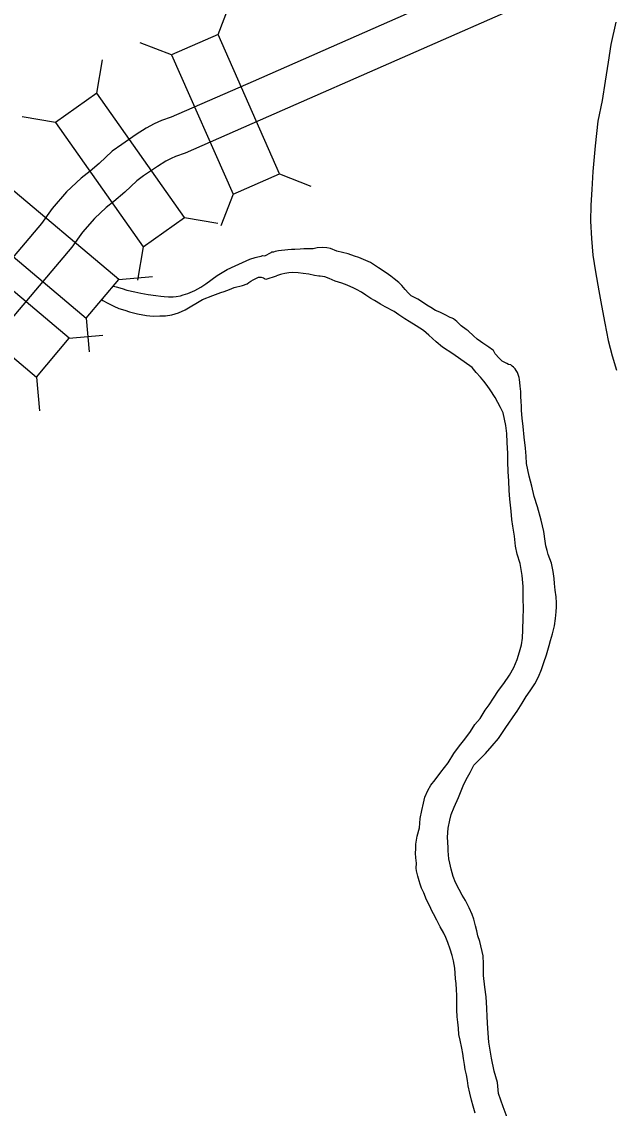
# Model space of a CAD drawing. Extents: x -939622 to -934222, y 1383701 to 1385301.
# Drawn here: x -935719.98 to -935706.1, y 1384208.15 to 1384233.59 of the extents above; entities that cross this region are included whole.
import ezdxf

# ---------------------------------------------------------------- set-up
doc = ezdxf.new("R2010")
doc.units = 0
for name, color, linetype in [('Level 10', 7, 'Continuous'), ('Level 15', 7, 'Continuous'), ('Level 20', 7, 'Continuous'), ('Level 9', 7, 'Continuous')]:
    doc.layers.add(name, color=color, linetype=linetype)

msp = doc.modelspace()

# ---------------------------------------------------------------- linework, layer by layer
at = {"layer": 'Level 10'}
msp.add_lwpolyline([(-935706.068, 1384233.586), (-935706.186, 1384233.059), (-935706.247, 1384232.649), (-935706.317, 1384232.199), (-935706.388, 1384231.752), (-935706.49, 1384231.269), (-935706.552, 1384230.688), (-935706.605, 1384230.089), (-935706.629, 1384229.665), (-935706.654, 1384229.297), (-935706.662, 1384228.924), (-935706.632, 1384228.516), (-935706.603, 1384228.13), (-935706.539, 1384227.738), (-935706.463, 1384227.29), (-935706.403, 1384226.952), (-935706.319, 1384226.535), (-935706.243, 1384226.128), (-935706.154, 1384225.773), (-935706.048, 1384225.437)], dxfattribs=at)
at = {"layer": 'Level 15'}
for points in [[(-935688.561, 1384246.251), (-935691.939, 1384242.655), (-935692.073, 1384242.534), (-935692.201, 1384242.372), (-935692.248, 1384242.31), (-935692.316, 1384242.256), (-935692.387, 1384242.193), (-935692.479, 1384242.11), (-935692.525, 1384242.075), (-935692.616, 1384242.02), (-935692.704, 1384241.959), (-935692.807, 1384241.875), (-935692.877, 1384241.83), (-935692.997, 1384241.748), (-935693.083, 1384241.693), (-935693.251, 1384241.62), (-935693.471, 1384241.507), (-935693.723, 1384241.369), (-935693.954, 1384241.27), (-935694.961, 1384240.827), (-935705.174, 1384236.327), (-935714.56, 1384232.198)], [(-935687.905, 1384245.635), (-935691.308, 1384242.012), (-935691.415, 1384241.916), (-935691.49, 1384241.82), (-935691.6, 1384241.676), (-935691.734, 1384241.569), (-935691.785, 1384241.524), (-935691.905, 1384241.415), (-935692.021, 1384241.328), (-935692.128, 1384241.264), (-935692.161, 1384241.24), (-935692.278, 1384241.145), (-935692.381, 1384241.079), (-935692.5, 1384240.998), (-935692.658, 1384240.896), (-935692.866, 1384240.806), (-935693.049, 1384240.712), (-935693.329, 1384240.558), (-935693.597, 1384240.444), (-935694.598, 1384240.003), (-935704.812, 1384235.504), (-935714.198, 1384231.374)], [(-935714.56, 1384232.198), (-935716.48, 1384231.356), (-935716.709, 1384231.279), (-935716.88, 1384231.2), (-935717.061, 1384231.105), (-935717.296, 1384230.953), (-935717.638, 1384230.723), (-935717.862, 1384230.564), (-935718.162, 1384230.273), (-935718.378, 1384230.094), (-935718.589, 1384229.934), (-935718.928, 1384229.609), (-935719.266, 1384229.221), (-935719.517, 1384228.868), (-935725.058, 1384222.319), (-935731.78, 1384214.846), (-935736.547, 1384209.73)], [(-935714.198, 1384231.374), (-935716.154, 1384230.516), (-935716.375, 1384230.442), (-935716.482, 1384230.392), (-935716.607, 1384230.327), (-935716.801, 1384230.201), (-935717.127, 1384229.982), (-935717.285, 1384229.871), (-935717.56, 1384229.603), (-935717.818, 1384229.388), (-935718.004, 1384229.247), (-935718.276, 1384228.987), (-935718.558, 1384228.664), (-935718.806, 1384228.315), (-935724.38, 1384221.727), (-935731.117, 1384214.238), (-935735.906, 1384209.098)]]:
    msp.add_lwpolyline(points, dxfattribs=at)
at = {"layer": 'Level 20'}
for p, q in [((-935715.381, 1384233.294), (-935715.094, 1384234.032)), ((-935716.468, 1384232.815), (-935717.206, 1384233.101)), ((-935718.22, 1384231.922), (-935718.086, 1384232.702)), ((-935719.191, 1384231.236), (-935719.971, 1384231.37)), ((-935713.943, 1384230.033), (-935713.205, 1384229.746)), ((-935715.03, 1384229.554), (-935715.317, 1384228.815)), ((-935716.163, 1384229.012), (-935715.383, 1384228.878)), ((-935717.133, 1384228.326), (-935717.267, 1384227.545)), ((-935717.702, 1384227.559), (-935716.913, 1384227.627)), ((-935718.468, 1384226.651), (-935718.4, 1384225.862)), ((-935718.866, 1384226.184), (-935718.077, 1384226.251)), ((-935719.632, 1384225.275), (-935719.564, 1384224.486))]:
    msp.add_line(p, q, dxfattribs=at)
for points in [[(-935716.468, 1384232.815), (-935715.03, 1384229.554), (-935713.943, 1384230.033), (-935715.381, 1384233.294)], [(-935719.191, 1384231.236), (-935717.133, 1384228.326), (-935716.163, 1384229.012), (-935718.22, 1384231.922)], [(-935721.193, 1384228.947), (-935718.468, 1384226.651), (-935717.702, 1384227.559), (-935720.428, 1384229.856)], [(-935718.866, 1384226.184), (-935721.592, 1384228.48), (-935722.357, 1384227.572), (-935719.632, 1384225.275)]]:
    msp.add_lwpolyline(points, close=True, dxfattribs=at)
at = {"layer": 'Level 9'}
for points in [[(-935712.186, 1384228.103), (-935712.333, 1384228.158), (-935712.464, 1384228.194), (-935712.597, 1384228.221), (-935712.744, 1384228.282), (-935712.832, 1384228.302), (-935712.932, 1384228.309), (-935713.063, 1384228.297), (-935713.155, 1384228.277), (-935713.287, 1384228.276), (-935713.368, 1384228.275), (-935713.457, 1384228.271), (-935713.583, 1384228.264), (-935713.658, 1384228.258), (-935713.747, 1384228.25), (-935713.819, 1384228.244), (-935713.894, 1384228.234), (-935713.965, 1384228.233), (-935714.046, 1384228.214), (-935714.081, 1384228.2), (-935714.129, 1384228.198), (-935714.138, 1384228.194)], [(-935717.827, 1384227.401), (-935717.765, 1384227.383), (-935717.63, 1384227.345), (-935717.515, 1384227.312), (-935717.331, 1384227.267), (-935717.192, 1384227.235), (-935717.021, 1384227.21), (-935716.834, 1384227.183), (-935716.723, 1384227.168), (-935716.642, 1384227.159), (-935716.54, 1384227.153), (-935716.429, 1384227.153), (-935716.364, 1384227.161), (-935716.262, 1384227.179), (-935716.2, 1384227.196), (-935716.087, 1384227.23), (-935715.922, 1384227.304), (-935715.783, 1384227.375), (-935715.669, 1384227.459), (-935715.405, 1384227.651), (-935715.167, 1384227.791), (-935714.978, 1384227.881), (-935714.807, 1384227.958), (-935714.639, 1384228.033), (-935714.511, 1384228.076), (-935714.446, 1384228.09), (-935714.372, 1384228.107), (-935714.339, 1384228.117), (-935714.288, 1384228.116), (-935714.138, 1384228.194)], [(-935708.962, 1384216.637), (-935708.812, 1384216.813), (-935708.639, 1384217.072), (-935708.418, 1384217.396), (-935708.373, 1384217.453), (-935708.256, 1384217.636), (-935708.162, 1384217.795), (-935708.075, 1384217.926), (-935707.963, 1384218.088), (-935707.873, 1384218.255), (-935707.807, 1384218.43), (-935707.751, 1384218.587), (-935707.688, 1384218.768), (-935707.624, 1384218.991), (-935707.597, 1384219.107), (-935707.545, 1384219.26), (-935707.503, 1384219.449), (-935707.479, 1384219.622), (-935707.465, 1384219.773), (-935707.454, 1384219.897), (-935707.452, 1384219.991), (-935707.462, 1384220.126), (-935707.482, 1384220.282), (-935707.499, 1384220.441), (-935707.51, 1384220.555), (-935707.534, 1384220.722), (-935707.573, 1384220.913), (-935707.649, 1384221.12), (-935707.675, 1384221.209), (-935707.701, 1384221.322), (-935707.719, 1384221.433), (-935707.754, 1384221.657), (-935707.815, 1384221.922), (-935707.903, 1384222.237), (-935707.975, 1384222.481), (-935708.032, 1384222.719), (-935708.094, 1384222.954), (-935708.16, 1384223.249), (-935708.166, 1384223.423), (-935708.178, 1384223.609), (-935708.212, 1384223.87), (-935708.239, 1384224.113), (-935708.261, 1384224.313), (-935708.276, 1384224.487), (-935708.278, 1384224.602), (-935708.283, 1384224.692), (-935708.286, 1384224.824), (-935708.289, 1384224.933), (-935708.304, 1384225.061), (-935708.314, 1384225.145), (-935708.315, 1384225.157), (-935708.318, 1384225.211), (-935708.318, 1384225.214), (-935708.329, 1384225.265), (-935708.354, 1384225.33), (-935708.368, 1384225.384), (-935708.397, 1384225.427), (-935708.423, 1384225.468), (-935708.458, 1384225.509), (-935708.492, 1384225.528), (-935708.521, 1384225.557), (-935708.575, 1384225.566), (-935708.615, 1384225.588), (-935708.662, 1384225.613), (-935708.726, 1384225.649), (-935708.799, 1384225.715), (-935708.888, 1384225.816), (-935708.927, 1384225.892), (-935708.952, 1384225.915), (-935709.036, 1384225.974), (-935709.179, 1384226.066), (-935709.232, 1384226.106), (-935709.316, 1384226.165), (-935709.397, 1384226.236), (-935709.526, 1384226.353), (-935709.57, 1384226.39), (-935709.688, 1384226.477), (-935709.792, 1384226.575), (-935709.87, 1384226.637), (-935709.901, 1384226.651), (-935709.947, 1384226.672), (-935710.061, 1384226.727), (-935710.19, 1384226.793), (-935710.288, 1384226.836), (-935710.399, 1384226.906), (-935710.492, 1384226.958), (-935710.594, 1384227.026), (-935710.703, 1384227.098), (-935710.762, 1384227.132), (-935710.857, 1384227.175), (-935710.92, 1384227.238), (-935710.996, 1384227.325), (-935711.079, 1384227.42), (-935711.145, 1384227.486), (-935711.254, 1384227.574), (-935711.336, 1384227.639), (-935711.445, 1384227.718), (-935711.627, 1384227.832), (-935711.813, 1384227.953), (-935712.086, 1384228.071), (-935712.186, 1384228.103)], [(-935718.108, 1384227.087), (-935718.082, 1384227.069), (-935717.964, 1384227.007), (-935717.824, 1384226.936), (-935717.702, 1384226.882), (-935717.563, 1384226.841), (-935717.451, 1384226.8), (-935717.264, 1384226.757), (-935717.059, 1384226.712), (-935716.897, 1384226.702), (-935716.742, 1384226.707), (-935716.613, 1384226.711), (-935716.461, 1384226.731), (-935716.307, 1384226.775), (-935716.15, 1384226.849), (-935715.742, 1384227.093), (-935715.505, 1384227.182), (-935715.319, 1384227.256), (-935715.236, 1384227.28), (-935715.114, 1384227.323), (-935715.002, 1384227.372), (-935714.811, 1384227.414), (-935714.696, 1384227.459), (-935714.658, 1384227.49), (-935714.611, 1384227.519), (-935714.561, 1384227.551), (-935714.499, 1384227.583), (-935714.452, 1384227.605), (-935714.434, 1384227.615), (-935714.416, 1384227.612), (-935714.374, 1384227.611), (-935714.32, 1384227.594), (-935714.296, 1384227.58), (-935714.283, 1384227.574), (-935714.256, 1384227.566), (-935714.014, 1384227.646)], [(-935709.433, 1384225.496), (-935709.886, 1384225.817), (-935710.122, 1384225.974), (-935710.275, 1384226.098), (-935710.448, 1384226.252), (-935710.573, 1384226.364), (-935710.744, 1384226.476), (-935710.905, 1384226.576), (-935711.01, 1384226.637), (-935711.15, 1384226.732), (-935711.258, 1384226.808), (-935711.468, 1384226.918), (-935711.576, 1384226.982), (-935711.715, 1384227.063), (-935711.801, 1384227.113), (-935711.922, 1384227.194), (-935712.022, 1384227.264), (-935712.142, 1384227.327), (-935712.203, 1384227.357), (-935712.36, 1384227.422), (-935712.485, 1384227.473), (-935712.637, 1384227.516), (-935712.778, 1384227.579), (-935712.879, 1384227.619), (-935712.991, 1384227.634), (-935713.018, 1384227.639), (-935713.121, 1384227.655), (-935713.254, 1384227.681), (-935713.384, 1384227.702), (-935713.502, 1384227.714), (-935713.634, 1384227.722), (-935713.724, 1384227.715), (-935713.819, 1384227.695), (-935713.89, 1384227.686), (-935713.92, 1384227.675), (-935714.014, 1384227.646)], [(-935709.651, 1384209.437), (-935709.672, 1384209.562), (-935709.714, 1384209.744), (-935709.742, 1384209.881), (-935709.752, 1384210.025), (-935709.765, 1384210.169), (-935709.78, 1384210.292), (-935709.785, 1384210.455), (-935709.788, 1384210.804), (-935709.797, 1384210.93), (-935709.807, 1384211.071), (-935709.819, 1384211.185), (-935709.828, 1384211.317), (-935709.837, 1384211.431), (-935709.866, 1384211.604), (-935709.897, 1384211.733), (-935709.946, 1384211.878), (-935710.002, 1384212.032), (-935710.047, 1384212.153), (-935710.091, 1384212.25), (-935710.176, 1384212.405), (-935710.256, 1384212.561), (-935710.335, 1384212.702), (-935710.368, 1384212.763), (-935710.432, 1384212.902), (-935710.496, 1384213.037), (-935710.563, 1384213.194), (-935710.58, 1384213.226), (-935710.614, 1384213.309), (-935710.648, 1384213.397), (-935710.673, 1384213.477), (-935710.7, 1384213.584), (-935710.73, 1384213.713), (-935710.739, 1384213.775), (-935710.736, 1384213.89), (-935710.748, 1384214.019), (-935710.757, 1384214.13), (-935710.75, 1384214.224), (-935710.749, 1384214.335), (-935710.714, 1384214.527), (-935710.666, 1384214.722), (-935710.644, 1384214.937), (-935710.612, 1384215.129), (-935710.572, 1384215.296), (-935710.54, 1384215.434), (-935710.464, 1384215.597), (-935710.398, 1384215.721), (-935710.299, 1384215.843), (-935710.167, 1384216.019), (-935709.995, 1384216.238), (-935709.862, 1384216.456), (-935709.73, 1384216.637), (-935709.603, 1384216.794), (-935709.471, 1384216.973), (-935709.365, 1384217.135), (-935709.243, 1384217.283), (-935709.124, 1384217.475), (-935709.031, 1384217.601), (-935708.928, 1384217.753), (-935708.811, 1384217.934), (-935708.69, 1384218.1), (-935708.555, 1384218.293), (-935708.453, 1384218.47), (-935708.376, 1384218.658), (-935708.322, 1384218.841), (-935708.273, 1384219.004), (-935708.254, 1384219.161), (-935708.242, 1384219.355), (-935708.232, 1384219.626), (-935708.228, 1384219.847), (-935708.234, 1384220.096), (-935708.236, 1384220.367), (-935708.255, 1384220.629), (-935708.302, 1384220.906), (-935708.379, 1384221.129), (-935708.418, 1384221.316), (-935708.442, 1384221.55), (-935708.477, 1384221.781), (-935708.5, 1384221.939), (-935708.515, 1384222.131), (-935708.545, 1384222.416), (-935708.564, 1384222.62), (-935708.572, 1384222.842), (-935708.585, 1384223.053), (-935708.594, 1384223.293), (-935708.598, 1384223.489), (-935708.604, 1384223.609), (-935708.608, 1384223.745), (-935708.621, 1384223.952), (-935708.645, 1384224.143), (-935708.671, 1384224.29), (-935708.705, 1384224.436), (-935708.765, 1384224.562), (-935708.828, 1384224.68), (-935708.891, 1384224.797), (-935709.008, 1384224.975), (-935709.082, 1384225.08), (-935709.159, 1384225.175), (-935709.235, 1384225.268), (-935709.337, 1384225.383), (-935709.433, 1384225.496)], [(-935708.607, 1384207.937), (-935708.701, 1384208.183), (-935708.809, 1384208.5), (-935708.84, 1384208.76), (-935708.913, 1384209.025), (-935708.98, 1384209.329), (-935709.04, 1384209.703), (-935709.059, 1384210.024), (-935709.078, 1384210.291), (-935709.086, 1384210.499), (-935709.102, 1384210.766), (-935709.134, 1384210.99), (-935709.166, 1384211.263), (-935709.167, 1384211.414), (-935709.167, 1384211.537), (-935709.174, 1384211.724), (-935709.253, 1384212.06), (-935709.293, 1384212.188), (-935709.32, 1384212.31), (-935709.349, 1384212.423), (-935709.39, 1384212.581), (-935709.428, 1384212.687), (-935709.499, 1384212.846), (-935709.586, 1384213.02), (-935709.661, 1384213.142), (-935709.731, 1384213.275), (-935709.823, 1384213.442), (-935709.875, 1384213.578), (-935709.922, 1384213.753), (-935709.953, 1384213.893), (-935709.973, 1384213.995), (-935709.995, 1384214.183), (-935709.993, 1384214.262), (-935710.011, 1384214.502), (-935709.994, 1384214.714), (-935709.955, 1384214.899), (-935709.92, 1384215.028), (-935709.853, 1384215.203), (-935709.748, 1384215.428), (-935709.638, 1384215.699), (-935709.568, 1384215.85), (-935709.474, 1384216.014), (-935709.389, 1384216.184), (-935709.275, 1384216.302), (-935709.118, 1384216.46), (-935708.962, 1384216.637)], [(-935709.362, 1384208.041), (-935709.409, 1384208.201), (-935709.446, 1384208.344), (-935709.487, 1384208.505), (-935709.52, 1384208.675), (-935709.541, 1384208.807), (-935709.566, 1384208.935), (-935709.59, 1384209.057), (-935709.608, 1384209.177), (-935709.636, 1384209.317), (-935709.651, 1384209.437)]]:
    msp.add_lwpolyline(points, dxfattribs=at)

doc.saveas('drawing.dxf')
